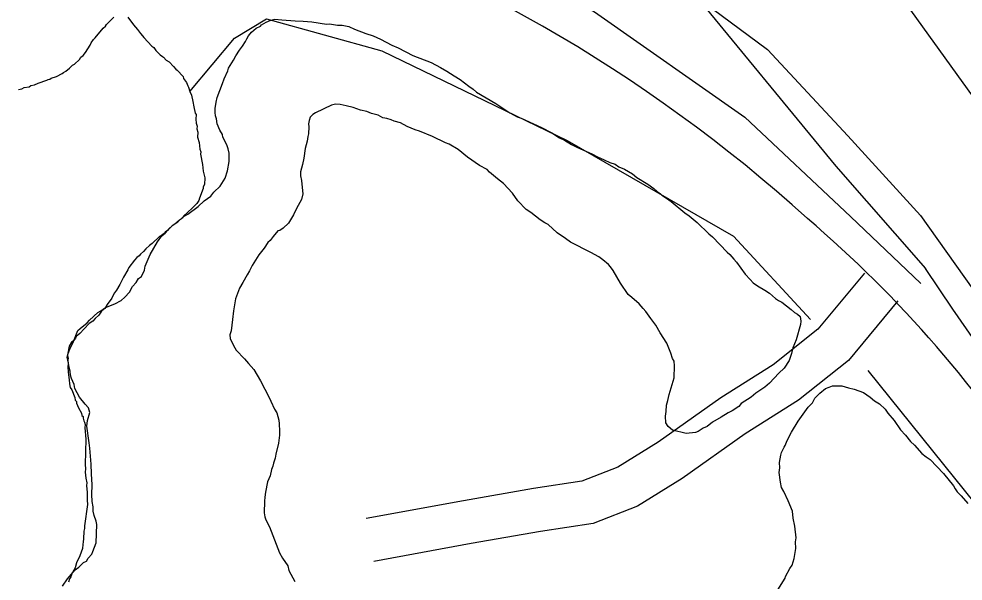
# Model space of a CAD drawing. Extents: x 3250478 to 3288318, y 788638 to 816472.
# Drawn here: x 3272727 to 3273378, y 795197 to 795586 of the extents above; entities that cross this region are included whole.
import ezdxf

# ---------------------------------------------------------------- set-up
doc = ezdxf.new("R2010")
doc.units = 0
for name, color, linetype in [('V-LEVE-TOET', 7, 'Continuous'), ('V-ROAD-CNTR', 7, 'Continuous'), ('V-SITE-VEGE', 7, 'Continuous'), ('V-SURV-LINE', 7, 'Continuous'), ('V-TOPO-SHOR', 7, 'Continuous')]:
    doc.layers.add(name, color=color, linetype=linetype)

msp = doc.modelspace()

# ---------------------------------------------------------------- linework, layer by layer
at = {"layer": 'V-LEVE-TOET'}
msp.add_lwpolyline([(3272726.9, 795942.72), (3272818.43, 795842.45), (3272885.62, 795785.55), (3272948.69, 795746.08), (3273018.39, 795709.22), (3273149.35, 795634.58), (3273243.25, 795564.42), (3273298.89, 795504.84), (3273348.83, 795449.9), (3273422.24, 795346.47), (3273551.3, 795154.68), (3273668.85, 794982.92), (3273767.62, 794831.42), (3273843.04, 794717.86), (3273896.79, 794628.4), (3273936.94, 794567.45), (3274008.75, 794472.49), (3274037.48, 794427.35)], dxfattribs=at)
at = {"layer": 'V-ROAD-CNTR'}
for points in [[(3273310.3, 795410.05), (3273278.05, 795371.29), (3273247.24, 795346.75), (3273211.17, 795323.89), (3273167.94, 795293.25), (3273140.03, 795276), (3273115.23, 795266.23), (3273081.86, 795261.26), (3273033.66, 795252.76), (3272966.32, 795240.4)], [(3273333.36, 795390.86), (3273299.14, 795349.73), (3273264.66, 795322.28), (3273227.89, 795298.96), (3273184.52, 795268.23), (3273153.53, 795249.07), (3273123.04, 795237.06), (3273086.68, 795231.64), (3273038.97, 795223.24), (3272971.74, 795210.89)]]:
    msp.add_lwpolyline(points, dxfattribs=at)
for centre, radius, start, end in [((3272566.33, 794670.6), 1048.98, 47.80339, 72.54892), ((3272727.45, 794811.37), 836.84, 32.30727, 49.50246)]:
    msp.add_arc(centre, radius, start, end, dxfattribs=at)
at = {"layer": 'V-SITE-VEGE'}
for p, q in [((3272900.69, 795584.82), (3272903.49, 795585.53)), ((3272903.49, 795585.53), (3272908.23, 795584.98)), ((3272887.34, 795576.53), (3272890.6, 795579.2)), ((3272890.6, 795579.2), (3272893.42, 795580.69)), ((3272893.42, 795580.69), (3272894.24, 795581.46)), ((3272894.24, 795581.46), (3272897.47, 795583.34)), ((3272897.47, 795583.34), (3272900.69, 795584.82)), ((3272908.23, 795584.98), (3272917.33, 795584.29)), ((3272917.33, 795584.29), (3272922.87, 795584.11)), ((3272922.87, 795584.11), (3272928.8, 795583.52)), ((3272928.8, 795583.52), (3272939.05, 795582)), ((3272939.05, 795582), (3272941.05, 795582.33)), ((3272941.05, 795582.33), (3272946.56, 795581.36)), ((3272946.56, 795581.36), (3272949.73, 795581.26)), ((3272949.73, 795581.26), (3272954.46, 795580.32)), ((3272954.46, 795580.32), (3272958.37, 795578.61)), ((3272884.02, 795571.88), (3272885.27, 795573.82)), ((3272885.27, 795573.82), (3272887.34, 795576.53)), ((3272958.37, 795578.61), (3272966.2, 795575.58)), ((3272966.2, 795575.58), (3272971.3, 795573.83)), ((3272971.3, 795573.83), (3272976.38, 795571.69)), ((3272879.02, 795564.11), (3272881.08, 795566.82)), ((3272881.08, 795566.82), (3272883.17, 795569.92)), ((3272883.17, 795569.92), (3272884.02, 795571.88)), ((3272976.38, 795571.69), (3272984.17, 795567.47)), ((3272984.17, 795567.47), (3272988.48, 795565.74)), ((3272874.83, 795557.11), (3272876.51, 795560.23)), ((3272876.51, 795560.23), (3272879.02, 795564.11)), ((3272988.48, 795565.74), (3272998.61, 795560.27)), ((3272998.61, 795560.27), (3273011.14, 795555.5)), ((3272871.48, 795551.67), (3272874.83, 795557.11)), ((3273011.14, 795555.5), (3273017.77, 795552.12)), ((3272868.47, 795544.23), (3272871.02, 795549.7)), ((3272871.02, 795549.7), (3272871.48, 795551.67)), ((3273017.77, 795552.12), (3273022.05, 795549.6)), ((3273022.05, 795549.6), (3273027.1, 795546.27)), ((3273027.1, 795546.27), (3273031.38, 795543.75)), ((3272863.69, 795531.3), (3272867.18, 795541.1)), ((3272867.18, 795541.1), (3272868.47, 795544.23)), ((3273031.38, 795543.75), (3273037.18, 795539.21)), ((3273037.18, 795539.21), (3273040.28, 795537.13)), ((3273040.28, 795537.13), (3273042.6, 795535.07)), ((3273042.6, 795535.07), (3273055.82, 795527.11)), ((3272862.26, 795523.82), (3272862.8, 795528.16)), ((3272862.8, 795528.16), (3272863.69, 795531.3)), ((3272945.2, 795526.7), (3272942.41, 795526)), ((3272948.37, 795526.6), (3272945.2, 795526.7)), ((3273055.82, 795527.11), (3273065.53, 795520.85)), ((3272862.17, 795521.05), (3272862.26, 795523.82)), ((3272862.49, 795518.66), (3272862.17, 795521.05)), ((3272931.54, 795520.8), (3272929.52, 795519.68)), ((3272942.41, 795526), (3272931.54, 795520.8)), ((3272952.7, 795525.67), (3272948.37, 795526.6)), ((3272957.42, 795524.33), (3272952.7, 795525.67)), ((3272962.51, 795522.58), (3272957.42, 795524.33)), ((3272966.84, 795521.65), (3272962.51, 795522.58)), ((3272969.98, 795520.36), (3272966.84, 795521.65)), ((3272974.69, 795519.02), (3272969.98, 795520.36)), ((3273065.53, 795520.85), (3273070.59, 795517.91)), ((3272863.22, 795516.65), (3272862.49, 795518.66)), ((3272863.5, 795513.08), (3272863.22, 795516.65)), ((3272927, 795515.4), (3272926.53, 795513.03)), ((3272927.87, 795517.75), (3272927, 795515.4)), ((3272929.52, 795519.68), (3272927.87, 795517.75)), ((3272977.8, 795517.33), (3272974.69, 795519.02)), ((3272980.56, 795516.84), (3272977.8, 795517.33)), ((3272983.71, 795515.95), (3272980.56, 795516.84)), ((3272985.66, 795515.09), (3272983.71, 795515.95)), ((3272989.98, 795513.77), (3272985.66, 795515.09)), ((3272994.66, 795511.24), (3272989.98, 795513.77)), ((3273070.59, 795517.91), (3273073.33, 795517.03)), ((3273073.33, 795517.03), (3273087.4, 795510.64)), ((3272865.34, 795508.66), (3272863.5, 795513.08)), ((3272867.23, 795505.82), (3272865.34, 795508.66)), ((3272926.53, 795513.03), (3272926.86, 795511.04)), ((3272926.86, 795511.04), (3272926.71, 795506.29)), ((3273000.14, 795509.08), (3272994.66, 795511.24)), ((3273003.28, 795508.19), (3273000.14, 795509.08)), ((3273012.27, 795504.33), (3273003.28, 795508.19)), ((3273087.4, 795510.64), (3273094.41, 795506.84)), ((3272867.56, 795503.83), (3272867.23, 795505.82)), ((3272870.17, 795498.59), (3272867.56, 795503.83)), ((3272925.75, 795501.16), (3272924.4, 795496.05)), ((3272926.25, 795504.32), (3272925.75, 795501.16)), ((3272926.71, 795506.29), (3272926.25, 795504.32)), ((3273021.25, 795500.07), (3273012.27, 795504.33)), ((3273094.41, 795506.84), (3273099.85, 795503.5)), ((3273099.85, 795503.5), (3273103.37, 795501.8)), ((3273103.37, 795501.8), (3273108.03, 795498.87)), ((3272871.27, 795495.78), (3272870.17, 795498.59)), ((3272871.97, 795492.98), (3272871.27, 795495.78)), ((3272924.4, 795496.05), (3272923.39, 795489.35)), ((3273023.6, 795499.21), (3273021.25, 795500.07)), ((3273029.83, 795495.44), (3273023.6, 795499.21)), ((3273036.39, 795490.08), (3273029.83, 795495.44)), ((3273108.03, 795498.87), (3273112.32, 795496.75)), ((3273112.32, 795496.75), (3273122.09, 795492.47)), ((3272871.78, 795487.04), (3272871.97, 795492.98)), ((3272923.39, 795489.35), (3272922.46, 795485.02)), ((3273044.53, 795484.26), (3273036.39, 795490.08)), ((3273122.09, 795492.47), (3273125.99, 795490.37)), ((3273125.99, 795490.37), (3273130.68, 795488.23)), ((3273130.68, 795488.23), (3273134.59, 795486.52)), ((3272870.78, 795480.73), (3272871.78, 795487.04)), ((3272922.46, 795485.02), (3272921.1, 795479.91)), ((3273050, 795481.71), (3273044.53, 795484.26)), ((3273051.52, 795479.68), (3273050, 795481.71)), ((3273134.59, 795486.52), (3273138.12, 795485.22)), ((3273138.12, 795485.22), (3273140.83, 795483.55)), ((3273140.83, 795483.55), (3273144.75, 795481.84)), ((3273144.75, 795481.84), (3273150.19, 795478.49)), ((3272865.69, 795470.19), (3272869.04, 795475.64)), ((3272869.04, 795475.64), (3272870.78, 795480.73)), ((3272921.1, 795479.91), (3272921.02, 795477.14)), ((3272921.02, 795477.14), (3272921.71, 795473.94)), ((3273056.92, 795475.14), (3273051.52, 795479.68)), ((3273061.18, 795471.83), (3273056.92, 795475.14)), ((3273150.19, 795478.49), (3273153.28, 795476.01)), ((3273153.28, 795476.01), (3273160.66, 795471.41)), ((3272861.19, 795465.98), (3272865.69, 795470.19)), ((3272921.71, 795473.94), (3272922.02, 795471.55)), ((3272922.02, 795471.55), (3272922.6, 795464.8)), ((3273067.31, 795465.3), (3273061.18, 795471.83)), ((3273160.66, 795471.41), (3273164.93, 795468.5)), ((3273164.93, 795468.5), (3273167.24, 795466.44)), ((3272854.65, 795459.84), (3272859.12, 795463.27)), ((3272859.12, 795463.27), (3272861.19, 795465.98)), ((3272922.6, 795464.8), (3272921.68, 795460.86)), ((3273071.1, 795460.02), (3273067.31, 795465.3)), ((3273167.24, 795466.44), (3273169.57, 795464.78)), ((3273169.57, 795464.78), (3273170.33, 795463.97)), ((3273170.33, 795463.97), (3273173.06, 795462.3)), ((3273173.06, 795462.3), (3273176.93, 795459.4)), ((3272843.26, 795450.7), (3272850.57, 795456.01)), ((3272850.57, 795456.01), (3272854.65, 795459.84)), ((3272921.68, 795460.86), (3272918.31, 795454.62)), ((3273076.85, 795453.89), (3273071.1, 795460.02)), ((3273176.93, 795459.4), (3273186.19, 795451.56)), ((3272836.35, 795445.37), (3272840.03, 795448.82)), ((3272840.03, 795448.82), (3272843.26, 795450.7)), ((3272916.19, 795450.34), (3272914.09, 795446.83)), ((3272918.31, 795454.62), (3272916.19, 795450.34)), ((3273079.96, 795451.81), (3273076.85, 795453.89)), ((3273086.54, 795446.84), (3273079.96, 795451.81)), ((3273186.19, 795451.56), (3273189.29, 795449.48)), ((3273189.29, 795449.48), (3273194.7, 795444.95)), ((3272829.83, 795440.03), (3272833.1, 795443.09)), ((3272833.1, 795443.09), (3272836.35, 795445.37)), ((3272912.83, 795444.5), (3272909.15, 795441.05)), ((3272914.09, 795446.83), (3272912.83, 795444.5)), ((3273089.64, 795444.76), (3273086.54, 795446.84)), ((3273091.98, 795443.49), (3273089.64, 795444.76)), ((3273098.14, 795437.74), (3273091.98, 795443.49)), ((3273194.7, 795444.95), (3273202.77, 795437.16)), ((3272822.43, 795431.54), (3272825.34, 795435.81)), ((3272825.34, 795435.81), (3272827.78, 795437.72)), ((3272827.78, 795437.72), (3272829.83, 795440.03)), ((3272905.52, 795439.18), (3272902.23, 795435.32)), ((3272906.72, 795439.54), (3272905.52, 795439.18)), ((3272909.15, 795441.05), (3272906.72, 795439.54)), ((3273103.96, 795433.99), (3273098.14, 795437.74)), ((3273202.77, 795437.16), (3273205.48, 795435.09)), ((3272817.4, 795422.99), (3272822.43, 795431.54)), ((3272898.52, 795431.08), (3272896.02, 795427.2)), ((3272900.16, 795432.61), (3272898.52, 795431.08)), ((3272902.23, 795435.32), (3272900.16, 795432.61)), ((3273107.45, 795431.5), (3273103.96, 795433.99)), ((3273121.49, 795424.31), (3273107.45, 795431.5)), ((3273205.48, 795435.09), (3273215.44, 795424.46)), ((3272813.96, 795414.77), (3272817.4, 795422.99)), ((3272892.3, 795422.56), (3272887.71, 795415.17)), ((3272896.02, 795427.2), (3272892.3, 795422.56)), ((3273126.95, 795421.36), (3273121.49, 795424.31)), ((3273215.44, 795424.46), (3273217.38, 795422.81)), ((3273217.38, 795422.81), (3273220.05, 795419.56)), ((3273129.65, 795419.29), (3273126.95, 795421.36)), ((3273133.51, 795416), (3273129.65, 795419.29)), ((3273135.04, 795414.36), (3273133.51, 795416)), ((3273220.05, 795419.56), (3273221.96, 795417.51)), ((3273221.96, 795417.51), (3273228.04, 795409.39)), ((3272811.35, 795407.72), (3272813.48, 795412.01)), ((3272813.48, 795412.01), (3272813.96, 795414.77)), ((3272886.01, 795411.66), (3272884.34, 795408.94)), ((3272887.71, 795415.17), (3272886.01, 795411.66)), ((3273136.95, 795411.92), (3273135.04, 795414.36)), ((3273141.82, 795403.04), (3273136.95, 795411.92)), ((3272805.19, 795400.78), (3272807.65, 795403.48)), ((3272807.65, 795403.48), (3272809.32, 795406.2)), ((3272809.32, 795406.2), (3272811.35, 795407.72)), ((3272881.38, 795403.49), (3272878.88, 795399.6)), ((3272884.34, 795408.94), (3272881.38, 795403.49)), ((3273147.12, 795395.34), (3273141.82, 795403.04)), ((3273228.04, 795409.39), (3273231.49, 795405.71)), ((3273231.49, 795405.71), (3273233.4, 795403.27)), ((3273233.4, 795403.27), (3273236.5, 795401.19)), ((3272799.79, 795393.43), (3272803.08, 795396.89)), ((3272803.08, 795396.89), (3272805.19, 795400.78)), ((3272878.88, 795399.6), (3272876.26, 795392.16)), ((3273236.5, 795401.19), (3273241.56, 795398.25)), ((3273241.56, 795398.25), (3273244.67, 795396.17)), ((3272792.91, 795388.89), (3272797.34, 795391.12)), ((3272797.34, 795391.12), (3272799.79, 795393.43)), ((3272876.26, 795392.16), (3272874.81, 795383.88)), ((3273149.83, 795393.27), (3273147.12, 795395.34)), ((3273154.84, 795388.75), (3273149.83, 795393.27)), ((3273244.67, 795396.17), (3273248.9, 795392.46)), ((3273248.9, 795392.46), (3273250.85, 795391.21)), ((3273250.85, 795391.21), (3273253.18, 795389.95)), ((3273253.18, 795389.95), (3273259.77, 795384.98)), ((3272781.22, 795382.92), (3272783.24, 795384.05)), ((3272783.24, 795384.05), (3272786.48, 795386.32)), ((3272786.48, 795386.32), (3272792.91, 795388.89)), ((3272874.81, 795383.88), (3272874.22, 795377.95)), ((3273157.5, 795385.49), (3273154.84, 795388.75)), ((3273159.42, 795383.45), (3273157.5, 795385.49)), ((3273162.83, 795378.58), (3273159.42, 795383.45)), ((3273259.77, 795384.98), (3273262.08, 795382.92)), ((3272773.85, 795375.62), (3272775.5, 795377.56)), ((3272775.5, 795377.56), (3272781.22, 795382.92)), ((3272874.22, 795377.95), (3272873.17, 795370.06)), ((3273166.26, 795374.11), (3273162.83, 795378.58)), ((3273262.08, 795382.92), (3273264.02, 795381.67)), ((3273264.02, 795381.67), (3273265.95, 795380.03)), ((3273265.95, 795380.03), (3273266.24, 795376.84)), ((3273266.24, 795376.84), (3273266.17, 795374.47)), ((3272767.34, 795370.28), (3272768.97, 795371.82)), ((3272768.97, 795371.82), (3272773.85, 795375.62)), ((3273169.26, 795368.86), (3273166.26, 795374.11)), ((3273266.17, 795374.47), (3273263.05, 795363.86)), ((3272763.89, 795361.67), (3272767.34, 795370.28)), ((3272873.17, 795370.06), (3272872.29, 795367.31)), ((3272872.29, 795367.31), (3272872.61, 795364.92)), ((3272872.61, 795364.92), (3272874.83, 795360.09)), ((3273173.78, 795361.58), (3273169.26, 795368.86)), ((3273263.05, 795363.86), (3273260.89, 795358.38)), ((3272760.47, 795353.86), (3272762.19, 795358.16)), ((3272762.19, 795358.16), (3272763.89, 795361.67)), ((3272874.83, 795360.09), (3272876.71, 795356.86)), ((3273176.73, 795354.75), (3273173.78, 795361.58)), ((3273260.89, 795358.38), (3273259.97, 795354.45)), ((3272760.01, 795351.89), (3272760.47, 795353.86)), ((3272761.07, 795347.89), (3272760.01, 795351.89)), ((3272876.71, 795356.86), (3272882.46, 795350.73)), ((3273177.81, 795351.14), (3273176.73, 795354.75)), ((3273178.93, 795349.13), (3273177.81, 795351.14)), ((3273259.97, 795354.45), (3273258.23, 795349.75)), ((3272761.36, 795344.71), (3272761.07, 795347.89)), ((3272762.08, 795342.31), (3272761.36, 795344.71)), ((3272882.46, 795350.73), (3272885.13, 795347.47)), ((3272885.13, 795347.47), (3272888.97, 795343.38)), ((3273179.23, 795345.95), (3273178.93, 795349.13)), ((3273178.96, 795337.63), (3273179.23, 795345.95)), ((3273254.89, 795344.31), (3273251.21, 795340.86)), ((3273258.23, 795349.75), (3273254.89, 795344.31)), ((3272762.38, 795339.52), (3272762.08, 795342.31)), ((3272763.1, 795337.12), (3272762.38, 795339.52)), ((3272888.97, 795343.38), (3272893.48, 795335.71)), ((3273251.21, 795340.86), (3273244.64, 795333.93)), ((3272764.95, 795333.1), (3272763.1, 795337.12)), ((3272765.26, 795330.31), (3272764.95, 795333.1)), ((3272893.48, 795335.71), (3272899.44, 795324.02)), ((3273175.42, 795326.25), (3273178.96, 795337.63)), ((3273241.39, 795331.26), (3273235.31, 795327.1)), ((3273244.64, 795333.93), (3273241.39, 795331.26)), ((3272768.63, 795324.26), (3272765.26, 795330.31)), ((3273174.49, 795321.92), (3273175.42, 795326.25)), ((3273235.31, 795327.1), (3273232.05, 795324.43)), ((3272772.44, 795319.38), (3272768.63, 795324.26)), ((3272774.74, 795316.93), (3272772.44, 795319.38)), ((3272899.44, 795324.02), (3272900.56, 795321.6)), ((3272900.56, 795321.6), (3272903.15, 795315.97)), ((3273173.46, 795314.42), (3273173.6, 795318.77)), ((3273173.6, 795318.77), (3273174.49, 795321.92)), ((3273225.17, 795319.89), (3273223.52, 795317.96)), ((3273232.05, 795324.43), (3273225.17, 795319.89)), ((3272774.06, 795308.23), (3272775.83, 795313.72)), ((3272775.83, 795313.72), (3272774.74, 795316.93)), ((3272903.15, 795315.97), (3272904.66, 795313.54)), ((3272904.66, 795313.54), (3272906.08, 795308.34)), ((3273172.96, 795311.26), (3273173.46, 795314.42)), ((3273216.24, 795313.44), (3273211.38, 795310.42)), ((3273219.06, 795314.93), (3273216.24, 795313.44)), ((3273223.52, 795317.96), (3273219.06, 795314.93)), ((3272773.54, 795304.28), (3272774.06, 795308.23)), ((3272906.08, 795308.34), (3272906.4, 795305.96)), ((3272906.4, 795305.96), (3272906.62, 795300.8)), ((3273173.2, 795306.5), (3273172.96, 795311.26)), ((3273174.71, 795304.07), (3273173.2, 795306.5)), ((3273205.33, 795307.05), (3273201.66, 795304)), ((3273211.38, 795310.42), (3273205.33, 795307.05)), ((3272775.15, 795292.74), (3272773.54, 795304.28)), ((3272906.62, 795300.8), (3272906.54, 795298.02)), ((3273177.8, 795301.59), (3273174.71, 795304.07)), ((3273187.24, 795299.31), (3273177.8, 795301.59)), ((3273193.6, 795299.89), (3273187.24, 795299.31)), ((3273195.61, 795300.62), (3273193.6, 795299.89)), ((3273198.85, 795302.9), (3273195.61, 795300.62)), ((3273201.66, 795304), (3273198.85, 795302.9)), ((3272775.83, 795289.14), (3272775.15, 795292.74)), ((3272905.96, 795292.49), (3272904.14, 795285.02)), ((3272906.54, 795298.02), (3272905.96, 795292.49)), ((3272776.66, 795278.02), (3272775.83, 795289.14)), ((3272903.65, 795282.26), (3272902.35, 795278.73)), ((3272904.14, 795285.02), (3272903.65, 795282.26)), ((3272776.84, 795271.27), (3272776.66, 795278.02)), ((3272901.02, 795274.42), (3272900.09, 795270.09)), ((3272901.89, 795276.77), (3272901.02, 795274.42)), ((3272902.35, 795278.73), (3272901.89, 795276.77)), ((3272777.39, 795263.72), (3272776.84, 795271.27)), ((3272900.09, 795270.09), (3272898.36, 795265.78)), ((3272777.17, 795256.99), (3272777.39, 795263.72)), ((3272898.36, 795265.78), (3272896.95, 795258.69)), ((3272777.42, 795252.22), (3272777.17, 795256.99)), ((3272896.44, 795255.14), (3272896.35, 795252.37)), ((3272896.95, 795258.69), (3272896.44, 795255.14)), ((3272778.09, 795248.64), (3272777.42, 795252.22)), ((3272777.99, 795245.47), (3272778.09, 795248.64)), ((3272896.35, 795252.37), (3272896.09, 795244.45)), ((3272778.7, 795242.67), (3272777.99, 795245.47)), ((3272780.15, 795238.66), (3272778.7, 795242.67)), ((3272896.09, 795244.45), (3272896.4, 795241.66)), ((3272896.4, 795241.66), (3272897.12, 795239.66)), ((3272780.06, 795223.6), (3272780.47, 795236.27)), ((3272780.47, 795236.27), (3272780.15, 795238.66)), ((3272897.12, 795239.66), (3272899.75, 795234.82)), ((3272899.75, 795234.82), (3272906.7, 795216.75)), ((3272777.89, 795217.72), (3272780.06, 795223.6)), ((3272774.57, 795213.07), (3272777.04, 795215.77)), ((3272777.04, 795215.77), (3272777.89, 795217.72)), ((3272906.7, 795216.75), (3272908.56, 795213.13)), ((3272768.03, 795206.94), (3272771.3, 795210.01)), ((3272771.3, 795210.01), (3272773.32, 795211.13)), ((3272773.32, 795211.13), (3272774.57, 795213.07)), ((3272908.56, 795213.13), (3272912.36, 795207.85)), ((3272912.36, 795207.85), (3272913.05, 795204.66)), ((3272760.24, 795198.86), (3272765.59, 795205.04)), ((3272765.59, 795205.04), (3272768.03, 795206.94)), ((3272913.05, 795204.66), (3272917.16, 795196.99)), ((3272756.91, 795193.82), (3272760.24, 795198.86))]:
    msp.add_line(p, q, dxfattribs=at)
for points in [[(3273250.41, 795191.16), (3273255.43, 795199.32), (3273255.86, 795200.49), (3273258.81, 795205.95), (3273260.47, 795208.27), (3273261.81, 795212.99), (3273262.82, 795219.7), (3273262.58, 795224.46), (3273263.06, 795227.22), (3273262.13, 795235.18), (3273261.12, 795240.76), (3273260.48, 795245.54), (3273257.54, 795252.77), (3273254.58, 795259.21), (3273253.08, 795262.03), (3273252.41, 795265.62), (3273251.44, 795272.39), (3273251.93, 795275.54), (3273251.65, 795279.12), (3273252.61, 795284.24), (3273253.07, 795286.21), (3273254.77, 795289.72), (3273255.6, 795290.89), (3273256.9, 795294.41), (3273259.86, 795300.26), (3273264.46, 795307.65), (3273271.51, 795317.33), (3273274.39, 795320.41), (3273276.07, 795323.53), (3273279.35, 795326.99), (3273283.43, 795330.42), (3273285.83, 795331.14), (3273288.24, 795332.25), (3273294.58, 795332.05), (3273299.29, 795330.71), (3273303.23, 795329.79), (3273309.5, 795327.61), (3273314.15, 795324.28), (3273317.24, 795321.81), (3273320.74, 795319.71), (3273324.59, 795316.02), (3273326.48, 795313.18), (3273330.68, 795308.29), (3273335.23, 795301.8), (3273338.68, 795298.12), (3273342.1, 795293.65), (3273344.8, 795291.19), (3273349.77, 795285.48), (3273352.86, 795283), (3273355.58, 795281.33), (3273364.78, 795271.52), (3273371.64, 795262.97)], [(3273371.64, 795262.97), (3273372.77, 795260.96), (3273374.29, 795258.92), (3273376.97, 795256.06), (3273381.56, 795250.76)]]:
    msp.add_lwpolyline(points, dxfattribs=at)
at = {"layer": 'V-SURV-LINE'}
msp.add_lwpolyline([(3273691.1, 795106.65), (3273326.83, 795613.28)], dxfattribs=at)
at = {"layer": 'V-TOPO-SHOR'}
for points in [[(3272977.58, 796998.39), (3272800.91, 796764.45), (3272571.25, 796451.06), (3272549.16, 796402.5), (3272553.56, 796376.01), (3272588.86, 796309.77), (3272681.5, 796053.68), (3272734.46, 795987.44), (3272796.25, 795903.54), (3272875.7, 795828.46), (3273043.43, 795700.38), (3273189.09, 795607.62), (3273290.6, 795483.97), (3273352.39, 795413.32)], [(3272539.04, 795762.89), (3272567.73, 795749.63), (3272669.27, 795740.77), (3272790.68, 795725.29), (3272872.35, 795705.4), (3272962.85, 795676.67), (3273057.75, 795630.29), (3273123.97, 795590.53), (3273227.7, 795517.66), (3273300.52, 795449.2), (3273349.07, 795402.83)], [(3272737.55, 795540.13), (3272740.05, 795541.28), (3272745.95, 795543.24), (3272746.89, 795543.83), (3272748.12, 795544.09), (3272749.07, 795544.68), (3272752.79, 795545.79), (3272756.54, 795547.82), (3272757.49, 795548.71), (3272759.06, 795549.58), (3272761.58, 795551.65), (3272763.8, 795553.73), (3272765.05, 795554.3), (3272768.53, 795557.57), (3272769.5, 795559.08), (3272771.08, 795560.26), (3272772.68, 795562.35), (3272775.92, 795567.47), (3272776.58, 795568.99), (3272778.19, 795571.39), (3272779.46, 795572.58), (3272784.9, 795579.17), (3272786.48, 795580.65), (3272787.13, 795581.86), (3272792.21, 795586.92)], [(3272802.04, 795586.91), (3272805.87, 795581.57), (3272808.53, 795578.41), (3272810.59, 795575.58), (3272812.08, 795573.99), (3272812.96, 795572.73), (3272818.6, 795566.71), (3272819.8, 795565.76), (3272821.28, 795563.86), (3272824.25, 795560.7), (3272825.75, 795559.73), (3272826.65, 795559.08), (3272828.44, 795557.18), (3272830.54, 795555.88), (3272833.52, 795552.72), (3272834.99, 795550.83), (3272835.89, 795550.18), (3272840.05, 795545.75), (3272840.32, 795544.51), (3272842.38, 795541.68), (3272843.23, 795539.5), (3272843.81, 795538.56), (3272844.64, 795535.46), (3272845.78, 795532.96), (3272846.87, 795528.63), (3272847.37, 795524.93), (3272848.46, 795520.59), (3272849.04, 795519.65), (3272848.94, 795516.27), (3272849.15, 795513.5), (3272849.71, 795511.64), (3272849.65, 795509.8), (3272850.18, 795507.32), (3272850.08, 795503.95), (3272851.19, 795500.22), (3272851.65, 795495.6), (3272852.21, 795493.74), (3272852.16, 795492.2), (3272853.46, 795485.09), (3272853.93, 795480.47), (3272855.01, 795475.83), (3272854.86, 795471.22), (3272853.89, 795469.72), (3272853.85, 795468.49), (3272851.49, 795461.8), (3272850.82, 795460.29), (3272849.53, 795458.18), (3272846.35, 795454.9), (3272840.33, 795449.26), (3272839.68, 795448.05), (3272837.48, 795446.58), (3272834.32, 795443.92), (3272832.44, 795442.75), (3272830.22, 795440.67), (3272829.26, 795439.47), (3272827.69, 795438.3), (3272827.04, 795437.4), (3272825.15, 795435.92), (3272823.9, 795435.34), (3272818.83, 795430.59), (3272816.94, 795429.11), (3272814.41, 795426.74), (3272812.81, 795424.95), (3272810.61, 795423.18), (3272809.65, 795421.98), (3272808.07, 795420.8), (3272806.48, 795419.01), (3272802.63, 795413.91), (3272801.96, 795412.39), (3272799.03, 795407.26)], [(3272844.64, 795535.46), (3272875.62, 795572.39), (3272897.7, 795585.63), (3272977.16, 795563.54), (3273105.18, 795501.69), (3273219.95, 795435.43), (3273272.91, 795378.02)], [(3272726.38, 795536.8), (3272728.86, 795537.34), (3272730.42, 795538.21), (3272733.82, 795538.72), (3272735.08, 795539.6), (3272737.55, 795540.13)], [(3273501.33, 795197.49), (3273371.14, 795385.17), (3273352.39, 795413.32)], [(3272799.03, 795407.26), (3272796.41, 795402.12), (3272794.13, 795398.2), (3272792.85, 795396.4), (3272791.55, 795394.29), (3272790.89, 795392.78), (3272787.67, 795388.27), (3272786.05, 795385.56), (3272783.84, 795383.79), (3272781.91, 795381.08), (3272779.37, 795378.7), (3272777.78, 795376.91), (3272775.27, 795375.15), (3272771.77, 795371.57), (3272768.9, 795368.29), (3272766.38, 795366.22), (3272765.72, 795365.01), (3272764.43, 795363.21), (3272763.18, 795362.33), (3272761.55, 795359.61), (3272760.48, 795354.73), (3272760.42, 795352.89), (3272760.67, 795351.34), (3272760.62, 795349.81), (3272760.85, 795347.34), (3272760.48, 795345.21), (3272760.66, 795341.51), (3272761.42, 795336.27), (3272761.64, 795333.49), (3272762.17, 795331.02), (3272763.35, 795329.44), (3272765.33, 795324.16), (3272765.58, 795322.31), (3272766.47, 795321.35), (3272766.43, 795320.13), (3272767.87, 795317.01), (3272769.9, 795313.26), (3272770.15, 795311.71), (3272771.06, 795311.07), (3272771.02, 795309.84), (3272771.57, 795307.98), (3272772.15, 795307.04), (3272772.41, 795305.49), (3272772.33, 795303.04), (3272773.01, 795295.33), (3272772.44, 795277.84), (3272772.65, 795274.76), (3272772.58, 795272.61), (3272773.06, 795268.29), (3272773.57, 795265.21), (3272773.51, 795263.36), (3272773.97, 795258.43), (3272773.8, 795253.21), (3272774.01, 795250.13), (3272772, 795235.45), (3272771.94, 795233.61), (3272771.58, 795231.78), (3272771.41, 795226.56), (3272771.03, 795224.42), (3272770.98, 795222.58), (3272770.58, 795219.83), (3272768.88, 795214.66), (3272766.57, 795209.82), (3272765.54, 795206.47), (3272763.92, 795203.76), (3272763.25, 795202.24), (3272762.57, 795200.11), (3272761.61, 795198.91), (3272760.92, 795196.48)], [(3273312.63, 795342.69), (3273475.93, 795139.56), (3273542.13, 795051.24), (3273648.04, 794909.93)]]:
    msp.add_lwpolyline(points, dxfattribs=at)

doc.saveas('drawing.dxf')
